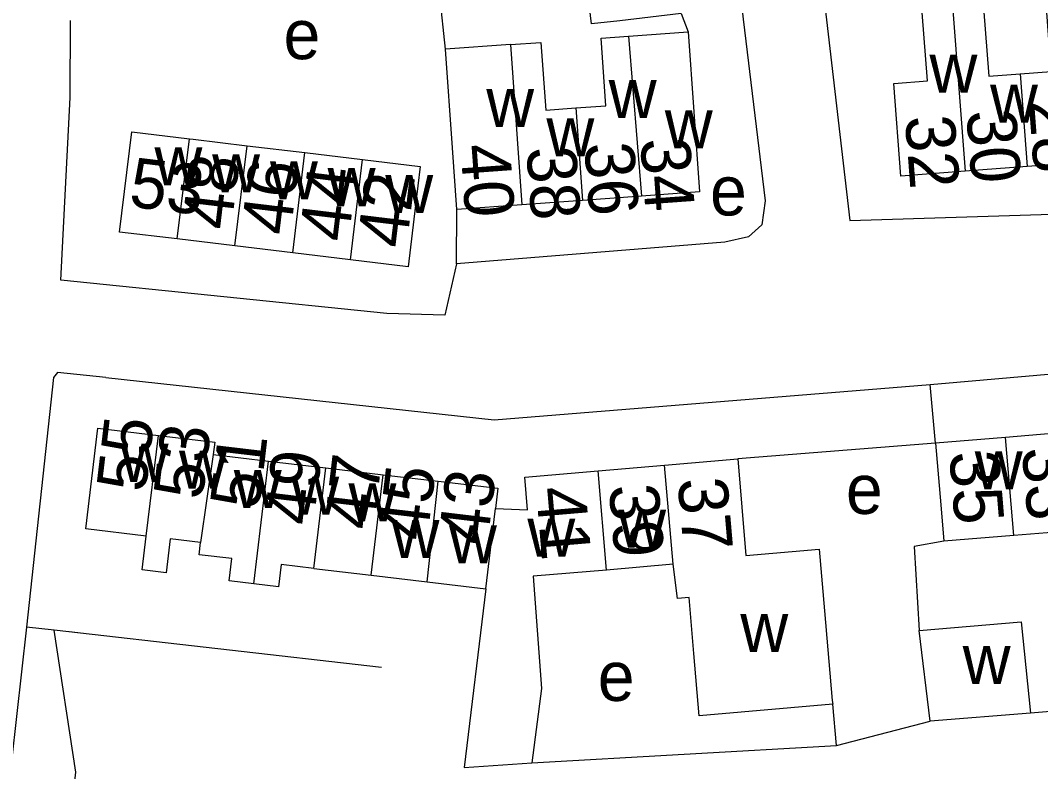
# Model space of a CAD drawing. Extents: x 161258 to 163262, y 380749 to 382054.
# Drawn here: x 162403.5 to 162485.9, y 380919 to 380979.6 of the extents above; entities that cross this region are included whole.
import ezdxf

# ---------------------------------------------------------------- set-up
doc = ezdxf.new("R2010")
doc.units = 0
for name, color, linetype in [('BLT_Basislijn', 7, 'Continuous'), ('BLT_Bebouwing', 7, 'Continuous'), ('BLT_Centroide', 7, 'Continuous'), ('BLT_Huisnummer', 7, 'Continuous'), ('BLT_Huisnummer_ tussenligend', 7, 'Continuous'), ('BLT_Onderverdeling_panden', 7, 'Continuous')]:
    doc.layers.add(name, color=color, linetype=linetype)

msp = doc.modelspace()

# ---------------------------------------------------------------- linework, layer by layer
at = {"layer": 'BLT_Basislijn'}
for p, q in [((162456.852, 380980.203), (162457.408, 380978.713)), ((162438.716, 380959.978), (162438.742, 380964.373)), ((162477.399, 380945.503), (162476.974, 380950.245)), ((162477.399, 380945.503), (162461.416, 380944.232)), ((162406.216, 380930.403), (162403.971, 380930.631)), ((162432.661, 380927.368), (162406.216, 380930.403)), ((162408.34, 380930.159), (162407.449, 380930.255)), ((162469.388, 380921.077), (162469.097, 380924.408)), ((162469.388, 380921.077), (162476.958, 380923.043)), ((162444.793, 380919.683), (162469.388, 380921.077))]:
    msp.add_line(p, q, dxfattribs=at)
for points in [[(162468.171, 380983.192), (162470.472, 380963.496), (162498.83, 380964.374)], [(162437.83, 380977.314), (162437.359, 380981.662)], [(162461.742, 380980.714), (162461.854, 380979.75), (162463.639, 380965.077), (162463.352, 380963.126), (162462.3, 380962.17), (162460.388, 380961.743), (162438.716, 380959.978)], [(162438.716, 380959.978), (162437.76, 380955.828), (162433.075, 380955.981), (162406.763, 380958.652), (162407.509, 380973.414), (162407.533, 380979.649)], [(162476.974, 380950.245), (162496.975, 380951.991), (162528.362, 380960.33), (162529.874, 380953.09)], [(162410.396, 380950.805), (162406.476, 380951.194), (162406.158, 380950.812), (162403.971, 380930.631)], [(162410.396, 380950.805), (162441.744, 380947.37), (162476.974, 380950.245)], [(162478.051, 380937.572), (162475.667, 380937.139), (162476.081, 380930.375)], [(162403.971, 380930.631), (162402.758, 380919.801)], [(162407.604, 380915.79), (162407.948, 380918.912), (162406.216, 380930.403)], [(162516.071, 380928.041), (162496.149, 380924.609), (162485.055, 380923.703)]]:
    msp.add_lwpolyline(points, dxfattribs=at)
at = {"layer": 'BLT_Bebouwing'}
for p, q in [((162421.792, 380969.526), (162426.451, 380968.965)), ((162426.451, 380968.965), (162431.11, 380968.403)), ((162489.816, 380968.225), (162484.785, 380967.842)), ((162484.785, 380967.842), (162479.786, 380967.462)), ((162443.993, 380964.752), (162438.742, 380964.373)), ((162448.888, 380965.106), (162443.993, 380964.752)), ((162453.641, 380965.449), (162448.888, 380965.106)), ((162420.816, 380961.428), (162416.157, 380961.99)), ((162425.475, 380960.867), (162420.816, 380961.428)), ((162430.134, 380960.305), (162425.475, 380960.867)), ((162408.771, 380938.576), (162409.736, 380946.71)), ((162409.736, 380946.71), (162414.63, 380946.129)), ((162483.053, 380945.969), (162477.399, 380945.503)), ((162488.56, 380946.423), (162483.053, 380945.969)), ((162419.056, 380944.578), (162423.518, 380944.049)), ((162423.518, 380944.049), (162428.149, 380943.499)), ((162455.516, 380943.727), (162461.416, 380944.232)), ((162428.149, 380943.499), (162432.78, 380942.95)), ((162450.134, 380943.266), (162455.516, 380943.727)), ((162432.78, 380942.95), (162437.225, 380942.422)), ((162413.646, 380937.998), (162408.771, 380938.576)), ((162489.131, 380938.485), (162483.722, 380938.039)), ((162483.722, 380938.039), (162478.051, 380937.572)), ((162427.187, 380935.388), (162431.818, 380934.838)), ((162456.202, 380935.715), (162450.809, 380935.253)), ((162431.818, 380934.838), (162436.346, 380934.301)), ((162436.346, 380934.301), (162441.08, 380933.739)), ((162476.958, 380923.043), (162476.081, 380930.375)), ((162485.055, 380923.703), (162476.958, 380923.043))]:
    msp.add_line(p, q, dxfattribs=at)
for points in [[(162456.852, 380980.203), (162451.886, 380979.623), (162449.611, 380979.358), (162449.317, 380981.872), (162443.722, 380981.218), (162443.425, 380983.757)], [(162484.216, 380975.328), (162486.742, 380975.52), (162486.322, 380981.042), (162488.826, 380981.232)], [(162474.021, 380974.546), (162476.744, 380974.753), (162476.323, 380980.291), (162478.796, 380980.479)], [(162478.796, 380980.479), (162481.27, 380980.667), (162481.691, 380975.136), (162484.216, 380975.328)], [(162452.604, 380978.365), (162457.408, 380978.713)], [(162457.408, 380978.713), (162458.342, 380965.789), (162453.641, 380965.449)], [(162443.057, 380977.691), (162445.527, 380977.87), (162445.922, 380972.406), (162448.347, 380972.581)], [(162448.347, 380972.581), (162450.772, 380972.757), (162450.378, 380978.204), (162452.604, 380978.365)], [(162443.057, 380977.691), (162437.83, 380977.314)], [(162438.742, 380964.373), (162438.381, 380969.36), (162437.83, 380977.314)], [(162479.786, 380967.462), (162474.59, 380967.067), (162474.021, 380974.546)], [(162416.157, 380961.99), (162411.498, 380962.552), (162412.474, 380970.651), (162417.133, 380970.088)], [(162417.133, 380970.088), (162417.433, 380970.052), (162421.792, 380969.526)], [(162431.11, 380968.403), (162435.769, 380967.841), (162435.392, 380964.709), (162434.793, 380959.743), (162430.134, 380960.305)], [(162414.63, 380946.129), (162419.176, 380945.59), (162419.056, 380944.578)], [(162477.399, 380945.503), (162477.809, 380940.523), (162478.051, 380937.572)], [(162461.416, 380944.232), (162462.085, 380936.421), (162468.003, 380936.928), (162468.43, 380931.947), (162469.049, 380924.721), (162469.097, 380924.408)], [(162441.849, 380940.218), (162444.443, 380940.111), (162444.216, 380942.759), (162450.134, 380943.266)], [(162437.225, 380942.422), (162442.042, 380941.851), (162441.849, 380940.218)], [(162418.043, 380937.476), (162415.577, 380937.769), (162415.247, 380935.037), (162413.316, 380935.271), (162413.646, 380937.998)], [(162422.337, 380934.137), (162420.348, 380934.374), (162420.562, 380936.174), (162417.925, 380936.486), (162418.043, 380937.476)], [(162427.187, 380935.388), (162424.549, 380935.701), (162424.335, 380933.9), (162422.337, 380934.137)], [(162450.809, 380935.253), (162444.902, 380934.747), (162445.569, 380925.695), (162444.793, 380919.683)], [(162469.097, 380924.408), (162458.308, 380923.483), (162457.878, 380928.502), (162457.489, 380933.04), (162456.55, 380932.959), (162456.202, 380935.715)], [(162441.08, 380933.739), (162439.332, 380919.292), (162444.793, 380919.683)], [(162476.081, 380930.375), (162484.311, 380931.068), (162485.055, 380923.703)]]:
    msp.add_lwpolyline(points, dxfattribs=at)
at = {"layer": 'BLT_Onderverdeling_panden'}
for p, q in [((162478.796, 380980.479), (162479.786, 380967.462)), ((162452.604, 380978.365), (162453.641, 380965.449)), ((162443.057, 380977.691), (162443.993, 380964.752)), ((162484.216, 380975.328), (162484.785, 380967.842)), ((162448.347, 380972.581), (162448.888, 380965.106)), ((162416.157, 380961.99), (162417.133, 380970.088)), ((162420.816, 380961.428), (162421.792, 380969.526)), ((162425.475, 380960.867), (162426.451, 380968.965)), ((162430.134, 380960.305), (162431.11, 380968.403)), ((162413.646, 380937.998), (162414.63, 380946.129)), ((162483.722, 380938.039), (162483.053, 380945.969)), ((162419.056, 380944.578), (162418.043, 380937.476)), ((162422.337, 380934.137), (162423.518, 380944.049)), ((162427.187, 380935.388), (162428.149, 380943.499)), ((162450.809, 380935.253), (162450.134, 380943.266)), ((162456.202, 380935.715), (162455.516, 380943.727)), ((162431.818, 380934.838), (162432.78, 380942.95)), ((162436.346, 380934.301), (162437.225, 380942.422))]:
    msp.add_line(p, q, dxfattribs=at)
msp.add_lwpolyline([(162441.08, 380933.739), (162441.454, 380936.887), (162441.849, 380940.218)], dxfattribs=at)

# ---------------------------------------------------------------- texts
at = {"layer": 'BLT_Centroide'}
for s, p in [('e', (162424.736, 380976.515)), ('w', (162476.906, 380973.797)), ('w', (162451, 380971.75)), ('w', (162441.109, 380971.047)), ('w', (162481.797, 380971.391)), ('w', (162455.531, 380969.312)), ('w', (162445.969, 380968.656)), ('w', (162414.312, 380966.328)), ('w', (162418.969, 380965.766)), ('w', (162423.641, 380965.203)), ('w', (162428.297, 380964.641)), ('w', (162432.953, 380964.078)), ('e', (162459.181, 380963.893)), ('w', (162411.578, 380942.375)), ('w', (162416.297, 380941.812)), ('w', (162480.562, 380941.766)), ('w', (162420.719, 380940.266)), ('w', (162425.359, 380939.719)), ('e', (162470.158, 380939.783)), ('w', (162429.984, 380939.172)), ('w', (162451.769, 380937.068)), ('w', (162433.461, 380936.231)), ('w', (162444.43, 380936.334)), ('w', (162438.101, 380935.8)), ('w', (162461.631, 380928.618)), ('w', (162479.588, 380926.045)), ('e', (162450.115, 380924.679))]:
    msp.add_text(s, height=4, dxfattribs=at).set_placement(p)
at = {"layer": 'BLT_Huisnummer'}
for s, height, rotation, p in [('32', 4, 274.35066, (162474.92, 380971.858)), ('34', 3.9999, 274.13954, (162453.544, 380970.038)), ('40', 4, 274.14032, (162439.011, 380969.556)), ('53', 4, 353.12425, (162412.163, 380964.627)), ('48', 4, 83.12597, (162420.495, 380962.632)), ('42', 4, 83.1222, (162434.658, 380961.17)), ('55', 4, 83.23418, (162413.584, 380941.462)), ('51', 3.9999, 83.23689, (162422.749, 380940.089)), ('47', 4, 83.23607, (162431.995, 380938.413)), ('35', 3.9999, 274.70651, (162478.493, 380944.744)), ('43', 4, 83.2247, (162441.189, 380937.187)), ('37', 3.9999, 274.89382, (162456.555, 380942.579)), ('41', 4, 274.89586, (162445.116, 380941.86))]:
    msp.add_text(s, height=height, rotation=rotation, dxfattribs=at).set_placement(p)
at = {"layer": 'BLT_Huisnummer_ tussenligend'}
for s, height, rotation, p in [('28', 4, 274.34661, (162484.915, 380973.16)), ('30', 4, 274.34661, (162479.879, 380972.299)), ('36', 3.9999, 274.13954, (162449.03, 380969.689)), ('38', 3.9999, 274.13954, (162444.344, 380969.334)), ('46', 4, 83.1222, (162425.282, 380962.2)), ('44', 4, 83.1222, (162429.969, 380961.678)), ('53', 3.9999, 83.23689, (162418.182, 380940.859)), ('33', 4, 274.71401, (162484.369, 380945.076)), ('49', 4, 83.23607, (162427.136, 380938.768)), ('45', 4, 83.2247, (162436.328, 380937.535)), ('39', 3.9999, 274.89382, (162451.001, 380942.05))]:
    msp.add_text(s, height=height, rotation=rotation, dxfattribs=at).set_placement(p)

doc.saveas('drawing.dxf')
